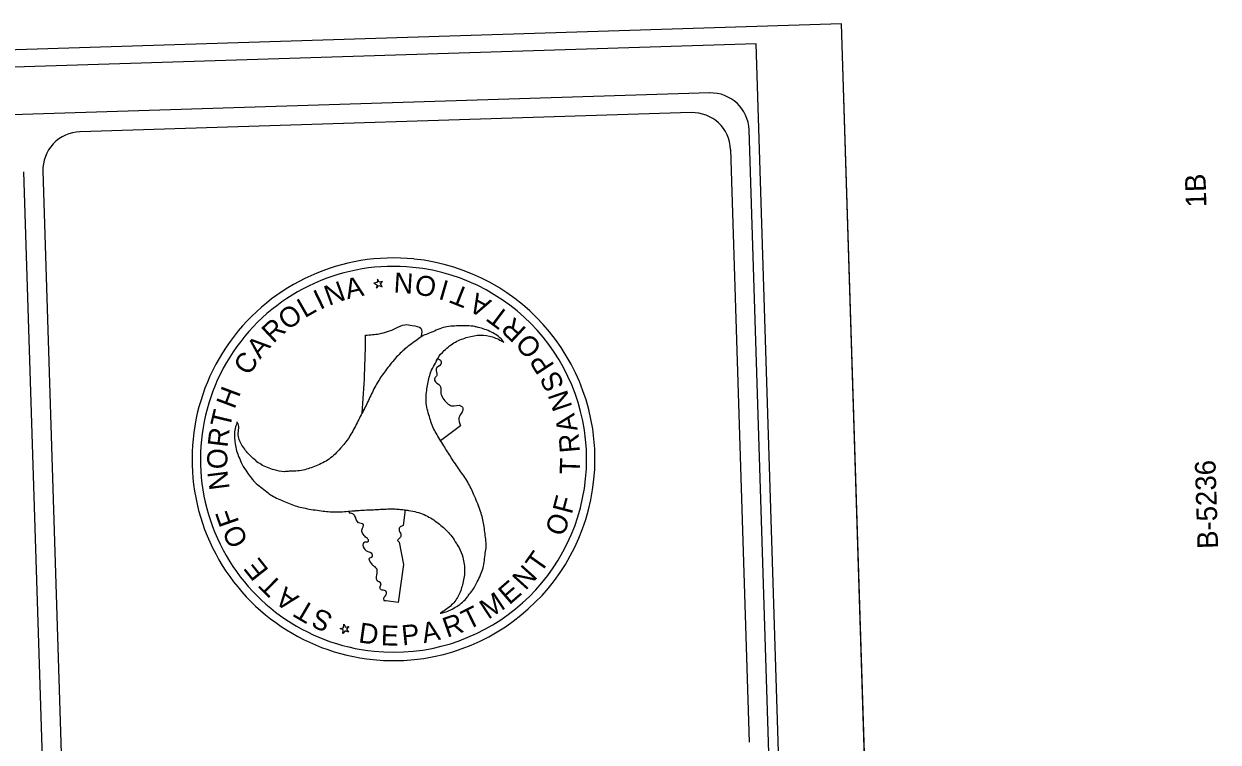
# Model space of a CAD drawing. Extents: x 2308163 to 2335412, y -96774 to 127732.
# Drawn here: x 2327102.3 to 2327571, y 124830.2 to 125112.3 of the extents above; entities that cross this region are included whole.
import ezdxf

# ---------------------------------------------------------------- set-up
doc = ezdxf.new("R2010")
doc.units = 0
for name, color, linetype in [('Sheet Cutting Line CELL', 7, 'Continuous'), ('Sheet Data Field CELL', 7, 'Continuous'), ('Sheet Plot Border Inside CELL', 7, 'Continuous'), ('Sheet Plot Border Outside CELL', 7, 'Continuous'), ('Sheet Title CELL', 7, 'Continuous')]:
    doc.layers.add(name, color=color, linetype=linetype)

msp = doc.modelspace()

# ---------------------------------------------------------------- linework, layer by layer
at = {"layer": 'Sheet Cutting Line CELL'}
msp.add_line((2327502.76, 122587.54), (2327423.2, 125112.28), dxfattribs=at)
at = {"layer": 'Sheet Plot Border Inside CELL'}
msp.add_lwpolyline([(2327468.5, 122605.97), (2327389.78, 125104.48), (2325807.91, 125054.63), (2325886.64, 122556.12)], close=True, dxfattribs=at)
at = {"layer": 'Sheet Plot Border Outside CELL'}
msp.add_lwpolyline([(2325774.04, 125060.32), (2325853.59, 122535.57), (2327502.76, 122587.54), (2327423.2, 125112.28)], close=True, dxfattribs=at)
at = {"layer": 'Sheet Title CELL'}
for p, q in [((2327169.46, 122925.21), (2327102.37, 125054.15)), ((2327117.2, 124821.66), (2327109.87, 125054.39)), ((2327255.34, 125019.93), (2327255.34, 125019.93)), ((2327241.07, 125012.06), (2327240.98, 125010.73)), ((2327241.79, 125010.88), (2327241.07, 125012.06)), ((2327243.14, 125011.15), (2327241.79, 125010.88)), ((2327242.24, 125010.13), (2327243.14, 125011.15)), ((2327240.98, 125010.73), (2327239.67, 125010.39)), ((2327239.67, 125010.39), (2327240.89, 125009.84)), ((2327240.89, 125009.84), (2327240.75, 125008.49)), ((2327240.75, 125008.49), (2327241.66, 125009.53)), ((2327241.66, 125009.53), (2327242.92, 125009)), ((2327242.92, 125009), (2327242.24, 125010.13)), ((2327185.92, 124955.9), (2327186.07, 124955.74)), ((2327185.92, 124955.9), (2327186.07, 124955.74)), ((2327235.08, 124959.43), (2327235.08, 124959.43)), ((2327273.73, 124954.39), (2327265.9, 124948.52)), ((2327265.9, 124948.52), (2327265.9, 124948.52)), ((2327251.95, 124921.45), (2327251.25, 124915.23)), ((2327249.61, 124908.75), (2327251.26, 124899.94)), ((2327251.26, 124899.94), (2327249.19, 124885.07)), ((2327249.19, 124885.07), (2327244.47, 124885.71)), ((2327227.71, 124875.11), (2327227.85, 124876.46)), ((2327227.85, 124876.46), (2327228.55, 124875.26)), ((2327228.55, 124875.26), (2327229.9, 124875.55)), ((2327229.9, 124875.55), (2327228.97, 124874.51)), ((2327226.41, 124874.77), (2327227.71, 124875.11)), ((2327227.63, 124874.27), (2327226.41, 124874.77)), ((2327227.49, 124872.9), (2327227.63, 124874.27)), ((2327228.42, 124873.91), (2327227.49, 124872.9)), ((2327229.68, 124873.38), (2327228.42, 124873.91)), ((2327228.97, 124874.51), (2327229.68, 124873.38))]:
    msp.add_line(p, q, dxfattribs=at)
for points in [[(2327371.53, 125085.14), (2325827.32, 125036.48)], [(2327364.27, 125077.41), (2327124.39, 125069.85)], [(2327456.93, 122851.72), (2327387.02, 125070.62)], [(2327387.07, 124830.17), (2327379.74, 125062.89)]]:
    msp.add_lwpolyline(points, dxfattribs=at)
for centre, radius, start, end in [((2327371.94, 125070.15), 15, 1.8048, 91.8048), ((2327364.68, 125062.42), 15, 1.8048, 91.8048), ((2327124.8, 125054.86), 15, 91.8048, 181.8048), ((2327247.4, 124941.26), 79.08, 84.2259, 264.2259), ((2327247.4, 124941.26), 75.78, 84.2259, 264.2259), ((2327247.4, 124941.26), 79.07, 264.2259, 84.2259), ((2327247.4, 124941.26), 75.78, 264.2259, 84.2259), ((2326819.54, 124993.27), 416.92, 355.3435, 359.5495), ((2326819.54, 124993.27), 416.92, 349.9044, 350.004)]:
    msp.add_arc(centre, radius, start, end, dxfattribs=at)
for points in [[(2327290.76, 124987.23), (2327289.62, 124988.57), (2327285.23, 124991.51), (2327279.89, 124993.25), (2327279.36, 124993.37), (2327276.36, 124993.72), (2327272.8, 124993.68), (2327266.95, 124992.96), (2327261.41, 124990.76), (2327259.08, 124989.84), (2327256.73, 124988.24), (2327252.06, 124984.76), (2327248.17, 124980.93), (2327244.23, 124976.01), (2327241.11, 124971.45), (2327238.47, 124966.32), (2327235.97, 124961.16), (2327233.42, 124956.23), (2327230.68, 124951.07), (2327227.42, 124946.52), (2327227.08, 124946.15), (2327222.72, 124941.79), (2327217.65, 124938.95), (2327212.55, 124937.16), (2327209.89, 124936.68), (2327206.5, 124936.55), (2327204.56, 124936.39), (2327200.62, 124937.07), (2327195.44, 124939.2), (2327191.37, 124942.51), (2327188.28, 124946.24), (2327186.49, 124950.82), (2327186.07, 124955.74), (2327185.92, 124955.9)], [(2327236.45, 124989.99), (2327241.81, 124990.58), (2327248.27, 124992.7), (2327251.83, 124994.13), (2327254.74, 124993.79), (2327258.15, 124992.76), (2327258.16, 124989.37)], [(2327258.18, 124989.34), (2327256.73, 124988.24), (2327252.06, 124984.76), (2327248.17, 124980.93), (2327244.23, 124976.01), (2327241.11, 124971.45), (2327238.47, 124966.32), (2327235.97, 124961.16), (2327235.08, 124959.43)], [(2327265.65, 124880.77), (2327267.47, 124881.15), (2327272.19, 124883.48), (2327276.38, 124887.2), (2327276.66, 124887.62), (2327278.57, 124890.04), (2327280.25, 124893.12), (2327282.55, 124898.59), (2327283.42, 124904.44), (2327283.79, 124906.92), (2327283.57, 124909.84), (2327282.87, 124915.52), (2327281.54, 124920.79), (2327279.24, 124926.72), (2327276.89, 124931.67), (2327273.73, 124936.51), (2327270.47, 124941.27), (2327267.48, 124946), (2327264.47, 124950.9), (2327262.09, 124956.02), (2327261.93, 124956.57), (2327260.36, 124962.48), (2327260.43, 124968.22), (2327261.43, 124973.49), (2327262.29, 124976.21), (2327263.93, 124979.08), (2327264.75, 124980.91), (2327267.29, 124983.97), (2327271.71, 124987.32), (2327276.61, 124989.22), (2327281.43, 124990.06), (2327286.28, 124989.33), (2327290.76, 124987.23)], [(2327265.9, 124948.52), (2327264.47, 124950.9), (2327262.09, 124956.02), (2327261.93, 124956.57), (2327260.36, 124962.48), (2327260.43, 124968.22), (2327261.43, 124973.49), (2327262.29, 124976.21), (2327263.93, 124979.08), (2327264.71, 124980.77)], [(2327264.73, 124980.74), (2327266.03, 124979.88), (2327266.01, 124978.68), (2327264.14, 124976.77), (2327264.4, 124974.18), (2327263.6, 124973.08), (2327263.5, 124972.32), (2327265.62, 124970.24), (2327265.93, 124967.67), (2327268.52, 124963.28), (2327270.19, 124962.26), (2327274, 124962.19), (2327274.64, 124961.11), (2327274.33, 124959.91), (2327273.1, 124957.49), (2327273.73, 124954.39)], [(2327186.07, 124955.74), (2327185.42, 124954.02), (2327185.1, 124948.77), (2327186.27, 124943.28), (2327186.48, 124942.79), (2327187.61, 124939.99), (2327189.42, 124936.96), (2327193.02, 124932.28), (2327197.66, 124928.52), (2327199.65, 124926.99), (2327202.16, 124925.77), (2327207.54, 124923.46), (2327212.81, 124922.01), (2327219.05, 124921.03), (2327224.56, 124920.57), (2327230.27, 124920.91), (2327236.04, 124921.31), (2327241.62, 124921.57), (2327247.37, 124921.77), (2327252.99, 124921.22), (2327253.47, 124921.15), (2327259.37, 124919.54), (2327264.37, 124916.59), (2327268.46, 124913.02), (2327270.3, 124910.97), (2327272.09, 124908.13), (2327273.13, 124906.51), (2327274.58, 124902.76), (2327275.3, 124897.25), (2327274.46, 124892.01), (2327272.8, 124887.47), (2327269.75, 124883.63), (2327265.65, 124880.77)], [(2327244.47, 124885.71), (2327244.01, 124885.59), (2327243.58, 124886.44), (2327244.71, 124888.56), (2327243.87, 124889.78), (2327242.91, 124889.83), (2327242.04, 124890.81), (2327242.5, 124892.3), (2327240.89, 124893.85), (2327240.72, 124895.14), (2327240.98, 124897.8), (2327238.13, 124901.27), (2327238.08, 124902.61), (2327238.95, 124902.86), (2327239.2, 124903.66), (2327236.72, 124905.27), (2327236.38, 124905.66), (2327235.65, 124908.23), (2327236.19, 124908.84), (2327237.37, 124908.9), (2327237.64, 124909.23), (2327237.14, 124910.11), (2327235.85, 124911.34), (2327235.01, 124913.48), (2327235.52, 124915.76), (2327233.67, 124916.35), (2327232.13, 124919.23), (2327231.09, 124919.91), (2327229.98, 124920.16)], [(2327230.13, 124920.9), (2327230.27, 124920.91), (2327236.04, 124921.31), (2327241.62, 124921.57), (2327247.37, 124921.77), (2327251.95, 124921.42)], [(2327251.25, 124915.23), (2327250.05, 124914.74), (2327249.57, 124913.56), (2327250.27, 124911.84), (2327250.08, 124910.61), (2327248.96, 124909.36), (2327249.61, 124908.75)]]:
    msp.add_spline(points, degree=3, dxfattribs=at)

# ---------------------------------------------------------------- texts
at = {"layer": 'Sheet Data Field CELL'}
for s, p in [('1B', (2327566.46, 125040.34)), ('B-5236', (2327571.05, 124906.18))]:
    msp.add_text(s, height=8.1, rotation=91.8048, dxfattribs=at).set_placement(p)
at = {"layer": 'Sheet Title CELL'}
for s, height, rotation, p in [('N', 7.88, 20.1213, (2327222.02, 125001.48)), ('A', 7.89, 12.6893, (2327229.31, 125004.09)), ('N', 7.89, 176.4341, (2327255.41, 125014.15)), ('O', 7.86, 169.186, (2327264.78, 125012.45)), ('I', 7.9, 164.0504, (2327269.66, 125011.1)), ('I', 7.9, 25.8214, (2327218.54, 124999.85)), ('T', 7.87, 158.4005, (2327277.96, 125007.86)), ('A', 7.9, 151.3161, (2327286.2, 125003.47)), ('L', 7.86, 29.8107, (2327212.55, 124996.6)), ('O', 7.9, 36.0444, (2327205.76, 124991.65)), ('T', 7.86, 143.229, (2327293.45, 124998.24)), ('R', 7.9, 137.1292, (2327299.92, 124992.38)), ('R', 7.88, 43.164, (2327200.25, 124986.51)), ('A', 7.88, 49.5279, (2327195.01, 124980.35)), ('O', 7.9, 129.9401, (2327306.09, 124985.11)), ('C', 7.86, 57.025, (2327190.69, 124973.77)), ('P', 7.88, 123.2482, (2327310.78, 124978.09)), ('S', 7.85, 116.0563, (2327314.65, 124970.28)), ('H', 7.87, 69.3673, (2327184.99, 124960.68)), ('N', 7.86, 108.8458, (2327317.69, 124961.89)), ('T', 7.9, 76.452, (2327183.12, 124953.19)), ('A', 7.86, 101.8142, (2327319.74, 124952.8)), ('R', 7.89, 83.1017, (2327182.22, 124945.69)), ('R', 7.89, 95.0611, (2327320.63, 124944.14)), ('O', 7.9, 89.7116, (2327182.18, 124937.36)), ('T', 7.86, 88.1044, (2327320.43, 124935.21)), ('N', 7.89, 97.2097, (2327183.1, 124929.7)), ('F', 7.88, 75.1952, (2327317.32, 124919.38)), ('F', 7.9, 109.2966, (2327186.93, 124916.53)), ('O', 7.88, 68.03, (2327313.88, 124910.5)), ('O', 7.89, 116.4435, (2327190.6, 124909.04)), ('T', 7.87, 54.7263, (2327305.1, 124896.14)), ('E', 7.86, 128.3829, (2327198.73, 124897.66)), ('N', 7.9, 47.8843, (2327299.2, 124889.48)), ('T', 7.87, 135.4985, (2327204.21, 124892.23)), ('E', 7.86, 40.9128, (2327292.83, 124883.84)), ('A', 7.91, 142.5537, (2327210.68, 124887.27)), ('T', 7.9, 149.606, (2327217.28, 124883.28)), ('M', 7.86, 33.446, (2327284.56, 124878.17)), ('S', 7.88, 155.9822, (2327224.13, 124880.21)), ('R', 7.88, 19.5604, (2327268.42, 124871.11)), ('T', 7.88, 26.2109, (2327276.59, 124874.1)), ('D', 7.89, 352.0789, (2327233.4, 124869.38)), ('E', 7.85, 358.3668, (2327242.37, 124868.21)), ('P', 7.89, 5.8992, (2327250.94, 124868.12)), ('A', 7.87, 12.4918, (2327259.32, 124868.99))]:
    msp.add_text(s, height=height, rotation=rotation, dxfattribs=at).set_placement(p)

doc.saveas('drawing.dxf')
